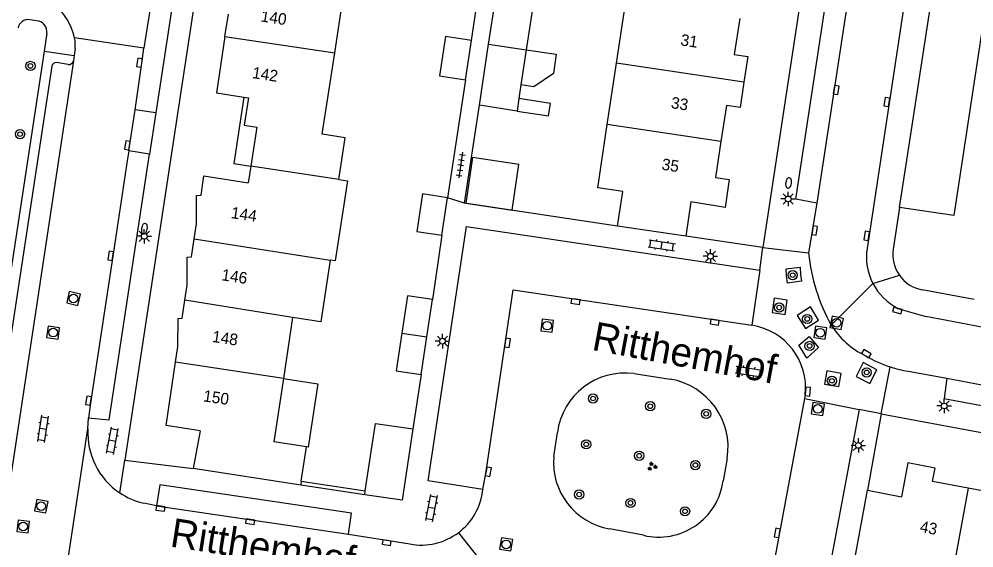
# Model space of a CAD drawing. Extents: x 124000 to 128010, y 398999 to 403000.
# Drawn here: x 126507.7 to 126590.7, y 399664.9 to 399710.9 of the extents above; entities that cross this region are included whole.
import ezdxf

# ---------------------------------------------------------------- set-up
doc = ezdxf.new("R2010")
doc.units = 0
for name, color, linetype in [('gg-afsc-erfafscheiding', 7, 'Continuous'), ('gg-afsc-muur', 7, 'Continuous'), ('gg-anno-huisnummerreeks BGT', 7, 'Continuous'), ('gg-anno-openbare ruimte label', 7, 'Continuous'), ('gg-bbg-bijgebouw', 7, 'Continuous'), ('gg-bbg-gedigitaliseerde bebouwing', 7, 'Continuous'), ('gg-bbg-gedigitaliseerde bijgebouw', 7, 'Continuous'), ('gg-bbg-hoofdgebouw', 7, 'Continuous'), ('gg-bbg-luifel en loopbrug', 7, 'Continuous'), ('gg-bbg-tussenscheiding', 7, 'Continuous'), ('gg-knt-verharding', 7, 'Continuous'), ('gg-knt-verharding nz', 7, 'Continuous'), ('gt-grn-weggrens', 7, 'Continuous'), ('gt-symb-boom', 7, 'Continuous'), ('gt-symb-brandkraan', 7, 'Continuous'), ('gt-symb-groenvak', 7, 'Continuous'), ('gt-symb-klinker verharding', 7, 'Continuous'), ('gt-symb-kolk', 7, 'Continuous'), ('gt-symb-lichtmast', 7, 'Continuous'), ('gt-symb-rioolschacht', 7, 'Continuous'), ('gt-symb-tegel verharding', 7, 'Continuous')]:
    doc.layers.add(name, color=color, linetype=linetype)

# ---------------------------------------------------------------- blocks, each defined once
blk = doc.blocks.new('gt0-BOOM')
at = {"layer": 'gt-symb-boom'}
for radius in [0.4, 0.2]:
    blk.add_circle((0, 0), radius, dxfattribs=at)
blk = doc.blocks.new('gt0-KOLK')
at = {"layer": 'gt-symb-kolk'}
blk.add_lwpolyline([(0, 0), (0.375, 0), (0.375, 0.4), (-0.375, 0.4), (-0.375, 0), (0, 0)], dxfattribs=at)
blk = doc.blocks.new('gt0-LMAST')
at = {"layer": 'gt-symb-lichtmast'}
for p, q in [((-0.182, 0.173), (-0.447, 0.438)), ((-0.005, 0.246), (-0.005, 0.621)), ((0.172, 0.173), (0.437, 0.438)), ((-0.255, -0.004), (-0.63, -0.004)), ((-0.182, -0.181), (-0.447, -0.446)), ((-0.005, -0.254), (-0.005, -0.629)), ((0.437, -0.446), (0.172, -0.181)), ((0.245, -0.004), (0.62, -0.004))]:
    blk.add_line(p, q, dxfattribs=at)
blk.add_circle((-0.005, -0.004), 0.25, dxfattribs=at)
blk = doc.blocks.new('gt0-BR')
at = {"layer": 'gt-symb-brandkraan'}
for centre, radius, start, end in [((-0.244, 0), 0.206, 107.56694, 252.43307), ((0.599, -2.664), 3, 106.89205, 107.56694), ((0, -0.691), 0.938, 73.10799, 106.89205), ((-0.599, -2.664), 3, 72.43309, 73.10799), ((0.244, 0), 0.206, 287.56695, 72.43309), ((0.599, 2.664), 3, 252.43307, 253.10797), ((0, 0.691), 0.938, 253.10797, 286.89206), ((-0.599, 2.664), 3, 286.89206, 287.56695)]:
    blk.add_arc(centre, radius, start, end, dxfattribs=at)
blk = doc.blocks.new('gt0-RS')
at = {"layer": 'gt-symb-rioolschacht'}
blk.add_lwpolyline([(-0.5, -0.5), (0.5, -0.5), (0.5, 0.5), (-0.5, 0.5)], close=True, dxfattribs=at)
blk.add_circle((0, 0), 0.375, dxfattribs=at)
blk = doc.blocks.new('gt0-KL1')
at = {"layer": 'gt-symb-klinker verharding'}
for p, q in [((-1.15, 0.3), (1.15, 0.3)), ((-1, -0.3), (-1, 0.3)), ((-0.5, 0.3), (-0.5, 0.45)), ((0, -0.3), (0, 0.3)), ((0.5, 0.3), (0.5, 0.45)), ((1, -0.3), (1, 0.3)), ((-1.15, -0.3), (1.15, -0.3)), ((-0.5, -0.45), (-0.5, -0.3)), ((0.5, -0.45), (0.5, -0.3))]:
    blk.add_line(p, q, dxfattribs=at)
blk = doc.blocks.new('gt0-GRVAK')
at = {"layer": 'gt-symb-groenvak'}
for p, q in [((-0.11, 0.189), (-0.228, 0.24)), ((-0.182, 0.153), (0.088, 0.153)), ((-0.091, 0.211), (-0.156, 0.322)), ((-0.047, 0.214), (-0.047, 0.393)), ((-0.004, 0.211), (0.061, 0.322)), ((0.015, 0.189), (0.133, 0.24)), ((0.262, -0.052), (0.197, 0.059)), ((0.305, -0.049), (0.305, 0.13)), ((0.349, -0.052), (0.414, 0.059)), ((-0.245, -0.228), (-0.363, -0.177)), ((-0.318, -0.264), (-0.047, -0.264)), ((-0.226, -0.206), (-0.291, -0.095)), ((-0.183, -0.203), (-0.183, -0.024)), ((-0.139, -0.206), (-0.074, -0.095)), ((-0.12, -0.228), (-0.002, -0.177)), ((0.243, -0.074), (0.125, -0.023)), ((0.17, -0.11), (0.441, -0.11)), ((0.368, -0.074), (0.486, -0.023))]:
    blk.add_line(p, q, dxfattribs=at)
blk = doc.blocks.new('gt0-TEG1')
at = {"layer": 'gt-symb-tegel verharding'}
for p, q in [((-1.125, 0), (1.125, 0)), ((-0.9, -0.25), (-0.9, 0.25)), ((-0.45, -0.25), (-0.45, 0.25)), ((0, -0.25), (0, 0.25)), ((0.45, -0.25), (0.45, 0.25)), ((0.9, -0.25), (0.9, 0.25))]:
    blk.add_line(p, q, dxfattribs=at)

msp = doc.modelspace()

# ---------------------------------------------------------------- linework, layer by layer
at = {"layer": 'gg-afsc-erfafscheiding'}
for p, q in [((126547.002, 399709.005), (126547.505, 399712.312)), ((126546.481, 399705.588), (126544.926, 399695.354))]:
    msp.add_line(p, q, dxfattribs=at)
at = {"layer": 'gg-afsc-muur'}
for p, q in [((126546.393, 399694.88), (126547.688, 399703.387)), ((126559.689, 399692.894), (126546.393, 399694.88)), ((126537.723, 399669.546), (126532.168, 399670.385)), ((126532.217, 399670.711), (126537.772, 399669.872))]:
    msp.add_line(p, q, dxfattribs=at)
at = {"layer": 'gg-bbg-bijgebouw'}
for p, q in [((126544.44, 399692.1), (126544.926, 399695.354)), ((126543.118, 399683.269), (126543.603, 399686.512)), ((126542.627, 399679.988), (126543.118, 399683.269)), ((126537.723, 399669.546), (126537.772, 399669.872))]:
    msp.add_line(p, q, dxfattribs=at)
for points in [[(126544.926, 399695.354), (126542.754, 399695.679), (126542.267, 399692.425), (126544.44, 399692.1)], [(126543.603, 399686.512), (126541.432, 399686.837), (126540.945, 399683.583)], [(126540.945, 399683.583), (126540.457, 399680.318), (126542.627, 399679.988)], [(126541.92, 399675.258), (126540.993, 399669.058), (126537.723, 399669.546)], [(126537.772, 399669.872), (126538.65, 399675.747), (126541.92, 399675.258)]]:
    msp.add_lwpolyline(points, dxfattribs=at)
at = {"layer": 'gg-bbg-gedigitaliseerde bebouwing'}
for p, q in [((126531.457, 399684.951), (126530.655, 399679.642)), ((126530.655, 399679.642), (126529.822, 399674.131))]:
    msp.add_line(p, q, dxfattribs=at)
for points in [[(126535.464, 399696.933), (126536.226, 399696.814), (126535.146, 399689.873), (126534.735, 399689.937)], [(126534.735, 399689.937), (126533.9, 399684.571), (126531.457, 399684.951)]]:
    msp.add_lwpolyline(points, dxfattribs=at)
at = {"layer": 'gg-bbg-gedigitaliseerde bijgebouw'}
for p, q in [((126548.496, 399708.697), (126549.092, 399712.622)), ((126552.366, 399712.136), (126551.769, 399708.211)), ((126546.481, 399705.588), (126547.002, 399709.005)), ((126547.688, 399703.387), (126548.496, 399708.697)), ((126551.769, 399708.211), (126551.304, 399705.154)), ((126551.304, 399705.154), (126551.123, 399703.964)), ((126550.96, 399702.889), (126547.688, 399703.387)), ((126551.123, 399703.964), (126550.96, 399702.889))]:
    msp.add_line(p, q, dxfattribs=at)
msp.add_lwpolyline([(126547.002, 399709.005), (126544.738, 399709.35), (126544.217, 399705.933), (126546.481, 399705.588)], dxfattribs=at)
at = {"layer": 'gg-bbg-hoofdgebouw'}
for p, q in [((126535.116, 399707.93), (126535.872, 399712.89)), ((126559.612, 399707.047), (126560.423, 399712.402)), ((126525.584, 399709.377), (126525.876, 399711.292)), ((126558.805, 399701.72), (126559.612, 399707.047)), ((126528.346, 399701.484), (126527.83, 399698.091)), ((126527.83, 399698.091), (126527.612, 399696.66)), ((126565.629, 399692.009), (126559.689, 399692.894)), ((126523.433, 399675.104), (126522.829, 399671.809)), ((126532.668, 399673.698), (126529.822, 399674.131)), ((126532.217, 399670.711), (126532.668, 399673.698)), ((126532.168, 399670.385), (126522.829, 399671.809)), ((126532.217, 399670.711), (126532.168, 399670.385)), ((126579.321, 399658.701), (126581.417, 399669.94)), ((126581.417, 399669.94), (126584.363, 399669.36))]:
    msp.add_line(p, q, dxfattribs=at)
for points in [[(126570.311, 399710.915), (126569.832, 399707.793), (126571.019, 399707.614), (126570.685, 399705.403)], [(126525.584, 399709.377), (126524.836, 399704.467), (126527.229, 399704.102)], [(126535.464, 399696.933), (126536.016, 399700.561), (126534.039, 399700.862), (126535.116, 399707.93)], [(126570.685, 399705.403), (126570.351, 399703.194), (126569.155, 399703.375), (126568.683, 399700.24)], [(126527.229, 399704.102), (126527.624, 399704.042), (126527.259, 399701.65), (126528.346, 399701.484)], [(126559.689, 399692.894), (126560.144, 399695.88), (126557.973, 399696.227), (126558.805, 399701.72)], [(126568.683, 399700.24), (126568.212, 399697.106), (126569.399, 399696.93), (126569.04, 399694.508), (126566.069, 399694.984), (126565.629, 399692.009)], [(126522.918, 399691.783), (126523.111, 399693.091), (126523.123, 399695.537), (126523.501, 399695.569), (126523.757, 399697.245), (126527.612, 399696.66)], [(126522.101, 399686.44), (126522.301, 399687.74), (126522.308, 399690.188), (126522.688, 399690.23), (126522.918, 399691.783)], [(126521.285, 399681.054), (126521.487, 399682.412), (126521.504, 399684.865), (126521.863, 399684.889), (126522.101, 399686.44)], [(126523.433, 399675.104), (126520.467, 399675.555), (126521.285, 399681.054)], [(126590.171, 399670.104), (126587.062, 399670.679), (126587.292, 399671.857), (126584.912, 399672.321), (126584.363, 399669.36)], [(126595.7, 399670.303), (126593.5, 399670.709), (126593.282, 399669.529), (126590.171, 399670.104)]]:
    msp.add_lwpolyline(points, dxfattribs=at)
at = {"layer": 'gg-bbg-luifel en loopbrug'}
for points in [[(126551.769, 399708.211), (126554.373, 399707.815), (126554.119, 399706.148), (126552.436, 399704.982), (126551.304, 399705.154)], [(126527.229, 399704.102), (126526.349, 399698.316), (126527.83, 399698.091)], [(126550.96, 399702.889), (126553.707, 399702.471), (126553.871, 399703.547), (126551.123, 399703.964)], [(126546.503, 399694.886), (126550.526, 399694.285), (126551.117, 399698.242), (126547.093, 399698.842), (126546.503, 399694.886)], [(126530.655, 399679.642), (126533.657, 399679.186), (126532.819, 399673.675), (126532.668, 399673.698)]]:
    msp.add_lwpolyline(points, dxfattribs=at)
at = {"layer": 'gg-bbg-tussenscheiding'}
for p, q in [((126525.584, 399709.377), (126535.116, 399707.93)), ((126548.496, 399708.697), (126551.769, 399708.211)), ((126570.685, 399705.403), (126559.612, 399707.047)), ((126568.683, 399700.24), (126558.805, 399701.72)), ((126535.464, 399696.933), (126527.83, 399698.091)), ((126522.918, 399691.783), (126534.735, 399689.937)), ((126531.457, 399684.951), (126522.101, 399686.44)), ((126540.945, 399683.583), (126543.118, 399683.269)), ((126530.655, 399679.642), (126521.285, 399681.054)), ((126590.171, 399670.104), (126588.334, 399660.288))]:
    msp.add_line(p, q, dxfattribs=at)
at = {"layer": 'gg-knt-verharding'}
for p, q in [((126536.73, 399802.987), (126516.87, 399672.548)), ((126580.921, 399747.725), (126572.313, 399691.039)), ((126586.925, 399727.597), (126581.376, 399690.946)), ((126520.262, 399719.349), (126518.545, 399708.341)), ((126509.407, 399710.689), (126508.627, 399710.822)), ((126510.096, 399709.651), (126509.857, 399708.078)), ((126518.545, 399708.341), (126512.518, 399709.258)), ((126512.563, 399708.316), (126512.482, 399707.72)), ((126509.857, 399708.078), (126512.482, 399707.72)), ((126512.482, 399707.72), (126512.418, 399707.251)), ((126510.523, 399706.786), (126501.589, 399647.918)), ((126511.962, 399706.934), (126510.949, 399707.098)), ((126519.583, 399702.725), (126519.037, 399699.146)), ((126546.393, 399694.88), (126544.926, 399695.354)), ((126577.002, 399694.872), (126576.297, 399690.556)), ((126544.44, 399692.1), (126543.603, 399686.512)), ((126572.313, 399691.039), (126565.629, 399692.009)), ((126572.05, 399689.047), (126571.359, 399684.266)), ((126584.065, 399685.74), (126586.498, 399685.02)), ((126619.415, 399678.84), (126586.498, 399685.02)), ((126542.627, 399679.988), (126541.92, 399675.258)), ((126561.129, 399680.066), (126564.265, 399679.586)), ((126584.955, 399680.273), (126588.324, 399679.668)), ((126576.003, 399678.23), (126575.937, 399677.908)), ((126575.937, 399677.908), (126580.695, 399676.939)), ((126513.674, 399675.261), (126513.728, 399676.218)), ((126582.611, 399676.583), (126581.417, 399669.94)), ((126582.611, 399676.583), (126639.035, 399666.022)), ((126554.147, 399672.854), (126554.469, 399674.944)), ((126516.87, 399672.548), (126522.829, 399671.809)), ((126569.226, 399672.704), (126568.878, 399670.745)), ((126519.637, 399668.592), (126518.538, 399668.797)), ((126536.329, 399666.105), (126541.651, 399665.263)), ((126561.95, 399666.015), (126559, 399666.588))]:
    msp.add_line(p, q, dxfattribs=at)
for points in [[(126524.54, 399747.444), (126526.356, 399747.141), (126519.583, 399702.725)], [(126577.002, 399694.872), (126575.197, 399695.219), (126582.782, 399745.074), (126584.608, 399744.845)], [(126509.857, 399708.078), (126500.555, 399646.829), (126503.171, 399646.419)], [(126513.728, 399676.218), (126515.514, 399676.043), (126519.037, 399699.146)], [(126547.995, 399670.002), (126543.242, 399670.746), (126546.562, 399692.845), (126572.05, 399689.047)], [(126574.466, 399687.94), (126574.374, 399688.562), (126574.352, 399689.16), (126575.564, 399689.319), (126575.597, 399688.68), (126575.682, 399688.09), (126574.466, 399687.94)], [(126574.258, 399685.205), (126574.448, 399686.458), (126573.296, 399686.628), (126573.125, 399685.368), (126574.258, 399685.205)], [(126576.037, 399683.994), (126577.17, 399684.727), (126576.457, 399685.884), (126575.308, 399685.127), (126576.037, 399683.994)], [(126576.155, 399681.409), (126575.782, 399682.049), (126575.46, 399682.545), (126576.351, 399683.279), (126577.152, 399682.337), (126576.155, 399681.409)], [(126581.035, 399681.04), (126580.431, 399679.805), (126581.632, 399679.199), (126582.232, 399680.396), (126581.035, 399681.04)], [(126578.927, 399678.952), (126579.125, 399680.088), (126577.87, 399680.314), (126577.671, 399679.164), (126578.927, 399678.952)], [(126588.324, 399679.668), (126588.072, 399677.901), (126638.044, 399668.55), (126638.426, 399670.272)], [(126580.695, 399676.939), (126576.141, 399652.632), (126553.701, 399656.938), (126554.625, 399661.657)], [(126536.329, 399666.105), (126536.571, 399667.931), (126519.919, 399670.405), (126519.637, 399668.592)]]:
    msp.add_lwpolyline(points, dxfattribs=at)
for centre, radius, start, end in [((126506.481, 399707.675), 6.241, 14.69632, 76.97341), ((126508.465, 399709.973), 0.865, 79.18515, 171.33405), ((126509.182, 399709.792), 0.925, 351.24937, 75.90118), ((126509.131, 399708.624), 3.446, 354.86966, 10.6003), ((126510.92, 399706.691), 0.408, 85.87679, 166.56089), ((126512.016, 399707.343), 0.412, 262.48487, 347.12728), ((126586.353, 399690.219), 5.03, 171.69118, 207.31305), ((126592.66, 399692.219), 16.447, 185.80488, 208.87199), ((126586.353, 399690.219), 5.03, 207.31852, 242.94479), ((126570.545, 399678.835), 5.492, 353.67674, 81.47145), ((126584.576, 399688.369), 7.527, 212.92145, 243.49257), ((126586.621, 399690.676), 10.535, 239.1332, 252.04295), ((126560.36, 399674.175), 5.941, 82.56606, 172.55948), ((126586.619, 399690.655), 10.515, 252.02119, 260.89695), ((126563.294, 399673.657), 6.008, 350.87224, 80.70086), ((126519.933, 399674.909), 6.269, 176.77874, 236.1036), ((126559.985, 399672.363), 5.859, 175.19383, 260.32154), ((126542.643, 399670.551), 5.38, 306.76267, 354.14209), ((126563.267, 399671.525), 5.665, 256.55547, 352.09011), ((126519.932, 399674.907), 6.267, 236.105, 257.1494), ((126542.642, 399670.552), 5.382, 259.38478, 306.75939)]:
    msp.add_arc(centre, radius, start, end, dxfattribs=at)
at = {"layer": 'gg-knt-verharding nz'}
for p, q in [((126582.101, 399728.376), (126577.002, 399694.872)), ((126584.84, 399698.624), (126588.82, 399724.493)), ((126512.418, 399707.251), (126503.246, 399646.889)), ((126517.229, 399699.422), (126517.773, 399703)), ((126519.583, 399702.725), (126517.773, 399703)), ((126517.229, 399699.422), (126517.098, 399698.563)), ((126519.037, 399699.146), (126517.229, 399699.422)), ((126517.098, 399698.563), (126516.038, 399691.598)), ((126584.204, 399694.491), (126584.84, 399698.624)), ((126584.204, 399694.491), (126583.651, 399690.893)), ((126590.68, 399686.51), (126586.157, 399687.356)), ((126588.324, 399679.668), (126618.514, 399674.006)), ((126519.637, 399668.592), (126536.329, 399666.105))]:
    msp.add_line(p, q, dxfattribs=at)
for points in [[(126593.474, 399723.792), (126588.931, 399693.795), (126584.204, 399694.491)], [(126517.773, 399703), (126518.352, 399707.056), (126518.545, 399708.341)], [(126516.038, 399691.598), (126513.92, 399677.69), (126513.728, 399676.218)], [(126547.995, 399670.002), (126548.272, 399671.575), (126550.625, 399687.346), (126571.359, 399684.266)], [(126575.937, 399677.908), (126572.303, 399658.297), (126554.625, 399661.657)]]:
    msp.add_lwpolyline(points, dxfattribs=at)
for centre, radius, start, end in [((126586.73, 399690.418), 3.115, 171.23091, 215.32027), ((126586.73, 399690.419), 3.116, 215.32714, 259.3997)]:
    msp.add_arc(centre, radius, start, end, dxfattribs=at)
at = {"layer": 'gt-grn-weggrens'}
for p, q in [((126572.05, 399689.047), (126572.313, 399691.039)), ((126572.313, 399691.039), (126576.297, 399690.556)), ((126581.884, 399687.911), (126584.188, 399688.617)), ((126578.257, 399684.278), (126581.884, 399687.911)), ((126582.611, 399676.583), (126583.373, 399680.654)), ((126582.611, 399676.583), (126580.695, 399676.939)), ((126511.267, 399659.352), (126513.674, 399675.261)), ((126516.437, 399669.705), (126516.87, 399672.548)), ((126545.863, 399666.241), (126550.286, 399660.7))]:
    msp.add_line(p, q, dxfattribs=at)

# ---------------------------------------------------------------- block references
at = {"layer": 'gt-symb-boom'}
for p in [(126508.679, 399706.807), (126507.779, 399700.875), (126574.918, 399688.622), (126573.738, 399685.809), (126576.179, 399684.819), (126576.383, 399682.474), (126581.348, 399680.17), (126578.326, 399679.441), (126557.57, 399677.908), (126562.537, 399677.233), (126567.394, 399676.569), (126556.975, 399673.921), (126561.572, 399672.928), (126566.461, 399672.116), (126556.358, 399669.564), (126560.823, 399668.829), (126565.566, 399668.101)]:
    msp.add_blockref('gt0-BOOM', p, dxfattribs=at)
at = {"layer": 'gt-symb-brandkraan'}
for p, rotation in [((126574.557, 399696.637), -98.85942931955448), ((126518.585, 399692.669), 80.67893928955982)]:
    msp.add_blockref('gt0-BR', p, dxfattribs=dict(at, rotation=rotation))
at = {"layer": 'gt-symb-groenvak'}
msp.add_blockref('gt0-GRVAK', (126562.689, 399671.998), dxfattribs=at)
at = {"layer": 'gt-symb-klinker verharding'}
for p, rotation in [((126563.54, 399691.216), -8.45426172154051), ((126571.09, 399680.253), -8.45426172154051), ((126509.785, 399675.264), 81.54573827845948), ((126515.808, 399674.23), 79.39794170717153), ((126543.542, 399668.387), 79.39794170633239)]:
    msp.add_blockref('gt0-KL1', p, dxfattribs=dict(at, rotation=rotation))
at = {"layer": 'gt-symb-kolk'}
for p, rotation in [((126518.352, 399707.056), 81.43053019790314), ((126578.5, 399704.748), -98.62422873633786), ((126583.293, 399703.637), 81.43241009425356), ((126517.297, 399699.873), 81.31914941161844), ((126576.633, 399692.542), -98.9726266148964), ((126581.54, 399692.008), 81.19719554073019), ((126515.847, 399690.278), 81.43241009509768), ((126556.08, 399686.525), 171.43241009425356), ((126584.065, 399685.74), 163.2678397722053), ((126568.166, 399684.733), 171.54573827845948), ((126549.932, 399682.779), -98.45426172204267), ((126581.216, 399681.633), -30.875291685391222), ((126576.036, 399678.526), -95.6250600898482), ((126513.92, 399677.69), 81.31914941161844), ((126548.272, 399671.575), -99.9615165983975), ((126520.01, 399668.554), 171.54573827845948), ((126527.798, 399667.4), 171.25383773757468), ((126573.772, 399666.186), 79.51061018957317), ((126539.664, 399665.577), 171.43241009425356)]:
    msp.add_blockref('gt0-KOLK', p, dxfattribs=dict(at, rotation=rotation))
at = {"layer": 'gt-symb-lichtmast'}
for p in [(126574.525, 399695.249), (126518.579, 399692.004), (126567.775, 399690.266), (126544.484, 399682.892), (126588.085, 399677.258), (126580.632, 399673.832)]:
    msp.add_blockref('gt0-LMAST', p, dxfattribs=at)
at = {"layer": 'gt-symb-rioolschacht'}
for p, rotation in [((126512.43, 399686.597), -13.24380202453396), ((126578.735, 399684.473), 79.04956573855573), ((126510.646, 399683.63), -7.530253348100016), ((126553.582, 399684.233), 83.57125225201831), ((126577.315, 399683.623), 81.83749053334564), ((126577.101, 399676.997), 81.83749053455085), ((126509.622, 399668.554), -10.894182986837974), ((126508.042, 399666.778), 83.57125225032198), ((126550.023, 399665.228), 170.735476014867)]:
    msp.add_blockref('gt0-RS', p, dxfattribs=dict(at, rotation=rotation))
at = {"layer": 'gt-symb-tegel verharding', "rotation": -98.62422873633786}
msp.add_blockref('gt0-TEG1', (126546.067, 399698.194), dxfattribs=at)

# ---------------------------------------------------------------- texts
at = {"layer": 'gg-anno-huisnummerreeks BGT'}
for s, rotation, p in [('140', 351.3, (126528.649, 399710.677)), ('31', 351.3, (126565.123, 399708.604)), ('142', 351.3, (126527.9, 399705.754)), ('33', 351.4, (126564.29, 399703.146)), ('35', 351.4, (126563.485, 399697.793)), ('144', 351.3, (126526.063, 399693.589)), ('146', 351.3, (126525.236, 399688.189)), ('148', 351.4, (126524.421, 399682.828)), ('150', 351.5, (126523.646, 399677.667)), ('43', 349.5, (126585.916, 399666.315))]:
    msp.add_text(s, height=1, rotation=rotation, dxfattribs=at).set_placement(p)
at = {"layer": 'gg-anno-openbare ruimte label'}
for rotation, p in [(349.4, (126557.374, 399682.143)), (351.1, (126520.731, 399665.058))]:
    msp.add_text('Ritthemhof', height=2.5, rotation=rotation, dxfattribs=at).set_placement(p)

doc.saveas('drawing.dxf')
